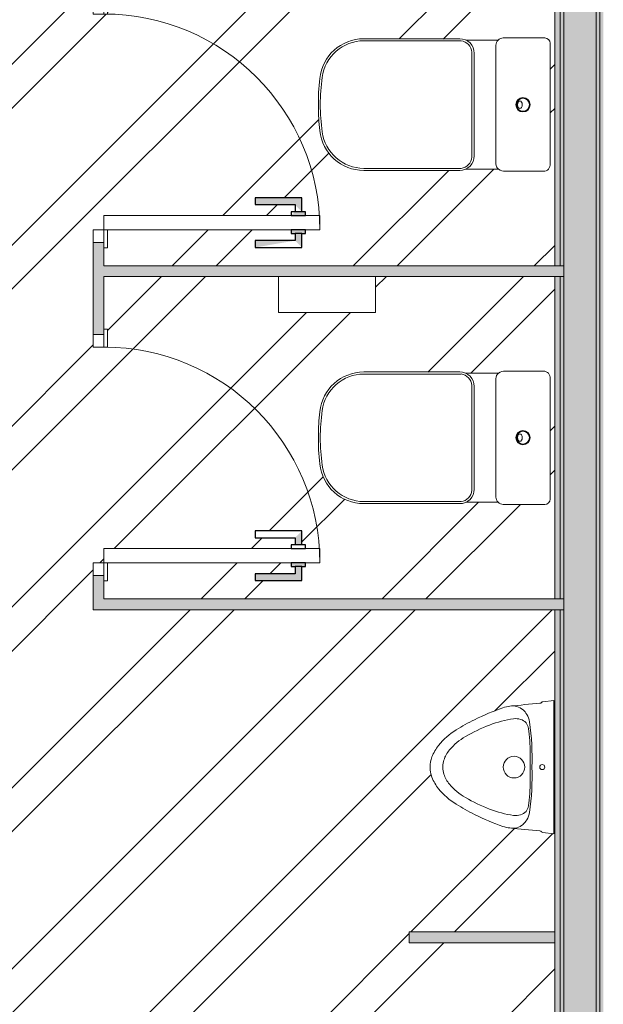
# Model space of a CAD drawing. Header units: millimetres. Extents: x -62758 to 78208, y -26429 to 33271.
# Tile 386 of 656: x -43089 to -41467, y 24682 to 27419. Entities that reach past the tile are written whole.
import ezdxf

# ---------------------------------------------------------------- set-up
doc = ezdxf.new("R2010")
doc.units = ezdxf.units.MM
for name, color, linetype, lineweight in [('A-DETL-GENF', 92, 'Continuous', 50), ('A-DOOR', 31, 'Continuous', 9), ('A-DOOR-FRAM', 31, 'Continuous', 9), ('A-DOOR-OPNG', 31, 'Continuous', 9), ('A-FLOR', 192, 'Continuous', 18), ('A-GENM', 13, 'Continuous', 9), ('A-WALL', 113, 'Continuous', 18), ('A-WALL-PATT', 111, 'Continuous', 25), ('P-PIPE', 3, 'Continuous', 9), ('P-SANR-FIXT', 6, 'Continuous', 9)]:
    doc.layers.add(name, color=color, linetype=linetype, lineweight=lineweight)

# ---------------------------------------------------------------- blocks, each defined once
blk = doc.blocks.new('ESG_Serie Normal_Joelho 45_90 - Standard-25768138-PLANTA DE IMPERMEABILIZAÇÃO - TÉRREO')
at = {"layer": 'P-PIPE'}
for points in [[(-41602.1, 24390.8), (-41602, 24390.8), (-41602.1, 24395.4)], [(-41602.1, 24363.8), (-41602, 24364.7), (-41602.1, 24364.2)]]:
    blk.add_hatch(color=256, dxfattribs=at).paths.add_polyline_path(points)
for p, q in [((-41602.1, 24416.9), (-41602.1, 24417.8)), ((-41602.1, 24363.8), (-41602.1, 24364.7))]:
    blk.add_line(p, q, dxfattribs=at)
blk = doc.blocks.new('BE-PMSa-MOD-ESG-ESCOLA-EX-000-R_rvt-1-PLANTA DE IMPERMEABILIZAÇÃO - TÉRREO')
at = {"layer": 'P-PIPE', "color": 53, "lineweight": 9, "xscale": 0.9999999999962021, "yscale": 0.9999999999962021}
blk.add_blockref('ESG_Serie Normal_Joelho 45_90 - Standard-25768138-PLANTA DE IMPERMEABILIZAÇÃO - TÉRREO', (0, 950.5), dxfattribs=at)
blk = doc.blocks.new('deca_mictorio-com-sifao-integrado_mictorio-medio_m_713 - M_713_17_Branco-V50-PLANTA DE IMPERMEABILIZAÇÃO - TÉRREO')
at = {"layer": 'P-SANR-FIXT', "color": 133, "lineweight": 5}
for p, q in [((-41635.2, 24572.6), (-41604.5, 24576.1)), ((-41604.5, 24576.1), (-41604.5, 24205.5)), ((-41670.1, 24390.8), (-41670.1, 24420.8)), ((-41912.7, 24390.8), (-41912.7, 24392.2)), ((-41912.7, 24390.8), (-41912.7, 24389.5)), ((-41670.1, 24390.8), (-41670.1, 24360.8)), ((-41604.5, 24205.5), (-41635.2, 24209))]:
    blk.add_line(p, q, dxfattribs=at)
for centre, radius in [((-41715.1, 24390.8), 30), ((-41636.5, 24390.8), 7)]:
    blk.add_circle(centre, radius, dxfattribs=at)
for centre, radius, start, end in [((-41536.8, 23945.9), 644.6, 108.9374, 116.526), ((-41716.2, 24468.9), 91.6, 96.6063, 108.9374), ((-41428.5, 21984.5), 2592.7, 94.7477, 96.6063), ((-41718.1, 24519.2), 41.7, 47.6719, 101.9315), ((-41643.6, 24574.1), 5.82, 274.7477, 322.6867), ((-41634.6, 24567.2), 5.44, 96.4879, 142.6867), ((-41710.4, 24481.9), 43.6, 72.1774, 97.7036), ((-41732.5, 24503.4), 63, 32.7486, 47.6719), ((-41722.4, 24509.9), 51, 7.5927, 32.7486), ((-41523.6, 23919.6), 674, 116.526, 121.5055), ((-41593.3, 24025.5), 518.2, 111.4963, 119.71), ((-41677.6, 24239.8), 287.9, 97.7036, 111.4963), ((-41708.9, 24486.4), 38.9, 45.608, 72.1774), ((-41724.8, 24485.9), 51.5, 5.7291, 33.2599), ((-42453.9, 24412.4), 789, 358.4337, 7.5927), ((-41778.3, 24335), 186.7, 121.5055, 141.5627), ((-41769.9, 24335.1), 161.7, 119.71, 140.3), ((-42373.7, 24420.8), 703.6, 0, 5.7291), ((-41825.4, 24372.4), 126.6, 141.5627, 158.351), ((-41875.8, 24392.4), 72.3, 158.351, 181.2668), ((-41828.6, 24383.9), 85.4, 140.3, 161.8842), ((-41875.8, 24389.2), 72.3, 178.7332, 201.649), ((-41854.1, 24392.2), 58.6, 161.8842, 180), ((-41854.1, 24389.5), 58.6, 180, 198.1158), ((-42453.9, 24369.3), 789, 352.4073, 1.5663), ((-41825.4, 24409.2), 126.6, 201.649, 218.4373), ((-41828.6, 24397.8), 85.4, 198.1158, 219.7), ((-41769.9, 24446.5), 161.7, 219.7, 240.29), ((-42373.7, 24360.8), 703.6, 354.2709, 0), ((-41778.3, 24446.7), 186.7, 218.4373, 238.4945), ((-41523.6, 24862.1), 674, 238.4945, 243.474), ((-41593.3, 24756.1), 518.2, 240.29, 248.5037), ((-41724.8, 24295.7), 51.5, 326.7401, 354.2709), ((-41536.8, 24835.8), 644.6, 243.474, 251.0626), ((-41677.6, 24541.9), 287.9, 248.5037, 262.2964), ((-41710.4, 24299.8), 43.6, 262.2964, 287.8226), ((-41708.9, 24295.3), 38.9, 287.8226, 314.392), ((-41722.4, 24271.8), 51, 327.2514, 352.4073), ((-41716.2, 24312.7), 91.6, 251.0626, 263.3937), ((-41718.1, 24262.5), 41.7, 258.0685, 312.3281), ((-41732.5, 24278.3), 63, 312.3281, 327.2514), ((-41428.5, 26797.2), 2592.7, 263.3937, 265.2523), ((-41643.6, 24207.6), 5.82, 37.3133, 85.2523), ((-41634.6, 24214.4), 5.44, 217.3133, 263.5121)]:
    blk.add_arc(centre, radius, start, end, dxfattribs=at)
blk = doc.blocks.new('GR-LOU-DECA_BACIA PARA CAIXA ACOPLADA _L210 - P_210_Branco Gelo GE17-3072293-PLANTA DE IMPERMEABILIZAÇÃO - TÉRREO')
at = {"layer": 'P-SANR-FIXT', "color": 133, "lineweight": 5}
for p, q in [((3784.9, 22555.1), (3900.5, 22555.1)), ((3680.9, 22549.2), (3770.5, 22549.2)), ((3764.8, 22205), (3764.8, 22534.9)), ((3915.4, 22540.2), (3915.4, 22205.2)), ((3771.7, 22190.2), (3679.8, 22190.2)), ((3896.7, 22184.4), (3790.6, 22184.4))]:
    blk.add_line(p, q, dxfattribs=at)
for radius in [20, 18]:
    blk.add_circle((3839.8, 22369.4), radius, dxfattribs=at)
for centre, radius, start, end in [((3784.8, 22535.1), 20, 89.7098, 135.3566), ((3900.5, 22540.2), 15, 0, 90), ((3785.4, 22534.9), 20.6, 136.1041, 180), ((3784.8, 22205.3), 20, 180.7307, 229.2693), ((3896.7, 22203.2), 18.8, 270, 6), ((3788.9, 22212.6), 28.3, 232.5363, 273.4637)]:
    blk.add_arc(centre, radius, start, end, dxfattribs=at)
blk.add_ellipse((3831.3, 22369.4), major_axis=(0, 10.5), ratio=0.616161, dxfattribs=at)
blk = doc.blocks.new('Deca_Shared_Assento_P_210 - AP_215_Branco Gelo GE17-3072176-PLANTA DE IMPERMEABILIZAÇÃO - TÉRREO')
at = {"layer": 'P-SANR-FIXT', "color": 133, "lineweight": 5}
for p, q in [((3667.9, 22547.3), (3397.5, 22547.3)), ((3397.7, 22552.9), (3664.2, 22552.9)), ((3697.3, 22224.1), (3697.3, 22515.7)), ((3704.4, 22512.8), (3704.4, 22227)), ((3667.9, 22192.5), (3397.5, 22192.5)), ((3664.3, 22186.9), (3397.7, 22186.9))]:
    blk.add_line(p, q, dxfattribs=at)
for centre, radius, start, end in [((3397.5, 22429.9), 123, 89.8735, 174.1863), ((3397.8, 22430.5), 116.7, 90.1677, 172.5451), ((3664.4, 22512.9), 40, 359.8882, 90.1523), ((3663.7, 22513.9), 33.6, 2.9649, 82.8101), ((3949.8, 22358.3), 673.4, 172.5451, 179.0127), ((3974.3, 22369.9), 703, 174.0839, 180.4219), ((3974.3, 22369.9), 703, 180.4219, 185.9145), ((3949.8, 22381.5), 673.4, 180.9873, 187.4549), ((3397.5, 22309.9), 123, 185.8046, 270.118), ((3397.8, 22309.3), 116.7, 187.4549, 269.8323), ((3664.4, 22226.9), 40, 269.8872, 0.1517), ((3663.7, 22225.8), 33.6, 277.1899, 357.0351)]:
    blk.add_arc(centre, radius, start, end, dxfattribs=at)
blk = doc.blocks.new('GR-LOU-DECA_BACIA PARA CAIXA ACOPLADA _L210 - P_210_Branco Gelo GE17-3159415-PLANTA DE IMPERMEABILIZAÇÃO - TÉRREO')
at = {"layer": 'P-SANR-FIXT', "color": 133, "lineweight": 5}
for p, q in [((-41633.3, 26442.2), (-41739.4, 26442.2)), ((-41758.3, 26436.4), (-41850.2, 26436.4)), ((-41765.2, 26421.6), (-41765.2, 26091.7)), ((-41614.6, 26086.4), (-41614.6, 26421.4)), ((-41849.1, 26077.4), (-41759.5, 26077.4)), ((-41745.1, 26071.5), (-41629.5, 26071.5))]:
    blk.add_line(p, q, dxfattribs=at)
for radius in [20, 18]:
    blk.add_circle((-41690.2, 26257.2), radius, dxfattribs=at)
for centre, radius, start, end in [((-41741.1, 26414), 28.3, 86.5363, 127.4637), ((-41633.3, 26423.4), 18.8, 354, 90), ((-41745.2, 26421.3), 20, 130.7307, 179.2693), ((-41744.6, 26091.7), 20.6, 180, 223.8959), ((-41629.5, 26086.4), 15, 270, 0), ((-41745.2, 26091.5), 20, 224.6434, 270.2902)]:
    blk.add_arc(centre, radius, start, end, dxfattribs=at)
blk.add_ellipse((-41698.7, 26257.2), major_axis=(0, 10.5), ratio=0.616161, dxfattribs=at)
blk = doc.blocks.new('Deca_Shared_Assento_P_210 - AP_215_Branco Gelo GE17-3159594-PLANTA DE IMPERMEABILIZAÇÃO - TÉRREO')
at = {"layer": 'P-SANR-FIXT', "color": 133, "lineweight": 5}
for p, q in [((-41862.1, 26434.1), (-42132.5, 26434.1)), ((-41865.7, 26439.7), (-42132.3, 26439.7)), ((-41832.7, 26402.5), (-41832.7, 26110.9)), ((-41825.6, 26113.8), (-41825.6, 26399.6)), ((-41862.1, 26079.3), (-42132.5, 26079.3)), ((-42132.3, 26073.7), (-41865.8, 26073.7))]:
    blk.add_line(p, q, dxfattribs=at)
for centre, radius, start, end in [((-42132.5, 26316.7), 123, 89.882, 174.1954), ((-42132.2, 26317.4), 116.7, 90.1677, 172.5451), ((-41865.6, 26399.7), 40, 359.8483, 90.1128), ((-41866.3, 26400.8), 33.6, 2.9649, 82.8101), ((-41580.2, 26245.1), 673.4, 172.5451, 179.0127), ((-41555.7, 26256.7), 703, 174.0855, 179.5781), ((-41555.7, 26256.7), 703, 179.5781, 185.9161), ((-41580.2, 26268.3), 673.4, 180.9873, 187.4549), ((-42132.5, 26196.7), 123, 185.8137, 270.1265), ((-42132.2, 26196.1), 116.7, 187.4549, 269.8323), ((-41865.6, 26113.7), 40, 269.8477, 0.1118), ((-41866.3, 26112.7), 33.6, 277.1899, 357.0351)]:
    blk.add_arc(centre, radius, start, end, dxfattribs=at)
blk = doc.blocks.new('FX-ESQ_PORTA_VENEZIANA-1FL_BANHEIROS - 60x160cm_67x163cm-1FL-ALU-3_0cmFolha_Maçaneta 01-V52-PLANTA DE IMPERMEABILIZAÇÃO - TÉRREO')
at = {"layer": 'A-DETL-GENF', "lineweight": 5}
h = blk.add_hatch(color=256, dxfattribs=at)
h.paths.add_polyline_path([(-250, -546), (-250, -435), (-269, -435), (-255, -516.8)])
h.paths.add_polyline_path([(-269, -565), (-230, -565), (-230, -575), (-220, -575), (-220, -535), (-230, -535), (-230, -546), (-250, -546), (-255, -551)])
h = blk.add_hatch(color=256, dxfattribs=at)
h.paths.add_polyline_path([(-170, -565), (-131, -565), (-131, -435), (-150, -435), (-150, -546)])
h.paths.add_polyline_path([(-180, -575), (-170, -575), (-170, -546), (-180, -535), (-180, -568.4)])
at = {"layer": 'A-DETL-GENF', "color": 20, "lineweight": 30}
for p, q in [((-250, -435), (-269, -435)), ((-269, -435), (-269, -565)), ((-250, -546), (-250, -435)), ((-131, -435), (-150, -435)), ((-150, -435), (-150, -546)), ((-131, -565), (-131, -435)), ((-230, -546), (-250, -546)), ((-220, -535), (-230, -535)), ((-230, -535), (-230, -546)), ((-230, -565), (-230, -546)), ((-220, -575), (-220, -535)), ((-170, -535), (-180, -535)), ((-180, -535), (-180, -575)), ((-170, -546), (-170, -535)), ((-170, -565), (-170, -546)), ((-150, -546), (-170, -546)), ((-269, -565), (-230, -565)), ((-230, -565), (-230, -575)), ((-170, -565), (-131, -565)), ((-170, -575), (-170, -565)), ((-230, -575), (-220, -575)), ((-180, -575), (-170, -575))]:
    blk.add_line(p, q, dxfattribs=at)
at = {"layer": 'A-DETL-GENF', "lineweight": 5}
for p, q in [((-250, -435), (-269, -435)), ((-269, -435), (-269, -565)), ((-150, -435), (-150, -546)), ((-170, -535), (-180, -535)), ((-170, -546), (-170, -535)), ((-150, -546), (-170, -546)), ((-269, -565), (-230, -565)), ((-230, -565), (-230, -575)), ((-230, -575), (-220, -575))]:
    blk.add_line(p, q, dxfattribs=at)
at = {"layer": 'A-DOOR', "color": 170, "lineweight": 5}
for p, q in [((-220, -15), (-180, -15)), ((-220, -535), (-220, -15)), ((-180, -15), (-180, -535)), ((-220, -575), (-220, -535)), ((-180, -535), (-180, -575)), ((-220, -615), (-220, -575)), ((-180, -575), (-180, -615)), ((-180, -615), (-220, -615))]:
    blk.add_line(p, q, dxfattribs=at)
at = {"layer": 'A-DOOR', "lineweight": 5}
for p, q in [((-250, -546), (-250, -435)), ((-131, -435), (-150, -435)), ((-131, -565), (-131, -435)), ((-230, -546), (-250, -546)), ((-230, -535), (-230, -575)), ((-220, -535), (-230, -535)), ((-230, -535), (-230, -546)), ((-170, -535), (-170, -575)), ((-170, -575), (-170, -565)), ((-170, -565), (-131, -565)), ((-180, -575), (-170, -575))]:
    blk.add_line(p, q, dxfattribs=at)
at = {"layer": 'A-DOOR-FRAM', "color": 170, "lineweight": 5}
for p, q in [((-220, 15), (-255, 15)), ((-255, 15), (-255, -15)), ((-220, -15), (-220, 15)), ((415, 15), (380, 15)), ((380, 15), (380, -15)), ((415, -15), (415, 15)), ((-255, -15), (-220, -15)), ((380, -15), (415, -15))]:
    blk.add_line(p, q, dxfattribs=at)
at = {"layer": 'A-DOOR-OPNG', "lineweight": 5}
for p, q in [((-220, -15), (-270, -15)), ((-270, -15), (-270, -25)), ((-270, -25), (-220, -25)), ((430, -15), (380, -15)), ((380, -15), (380, -25)), ((380, -25), (430, -25)), ((430, -25), (430, -15))]:
    blk.add_line(p, q, dxfattribs=at)
at = {"layer": 'A-DOOR-OPNG', "color": 130, "lineweight": 5}
blk.add_arc((-220, -15), 600, 270, 0, dxfattribs=at)
blk = doc.blocks.new('FX-ESQ_PORTA_VENEZIANA-1FL_BANHEIROS - 60x160cm_67x163cm-1FL-ALU-3_0cmFolha_Maçaneta 01-V53-PLANTA DE IMPERMEABILIZAÇÃO - TÉRREO')
at = {"layer": 'A-DETL-GENF', "lineweight": 5}
for points in [[(-269, -435), (-269, -565), (-230, -565), (-230, -575), (-220, -575), (-220, -535), (-230, -535), (-230, -546), (-250, -546), (-250, -435)], [(-170, -565), (-131, -565), (-150, -546), (-170, -546)]]:
    blk.add_hatch(color=256, dxfattribs=at).paths.add_polyline_path(points)
at = {"layer": 'A-DETL-GENF', "color": 20, "lineweight": 30}
for p, q in [((-250, -435), (-269, -435)), ((-269, -435), (-269, -565)), ((-250, -546), (-250, -435)), ((-131, -435), (-150, -435)), ((-150, -435), (-150, -546)), ((-131, -565), (-131, -435)), ((-230, -546), (-250, -546)), ((-220, -535), (-230, -535)), ((-230, -535), (-230, -546)), ((-230, -565), (-230, -546)), ((-220, -575), (-220, -535)), ((-170, -535), (-180, -535)), ((-180, -535), (-180, -575)), ((-170, -546), (-170, -535)), ((-170, -565), (-170, -546)), ((-150, -546), (-170, -546)), ((-269, -565), (-230, -565)), ((-230, -565), (-230, -575)), ((-170, -565), (-131, -565)), ((-170, -575), (-170, -565)), ((-230, -575), (-220, -575)), ((-180, -575), (-170, -575))]:
    blk.add_line(p, q, dxfattribs=at)
at = {"layer": 'A-DETL-GENF', "lineweight": 5}
for p, q in [((-250, -435), (-269, -435)), ((-269, -435), (-269, -565)), ((-150, -435), (-150, -546)), ((-170, -535), (-180, -535)), ((-170, -546), (-170, -535)), ((-150, -546), (-170, -546)), ((-269, -565), (-230, -565)), ((-230, -565), (-230, -575)), ((-230, -575), (-220, -575))]:
    blk.add_line(p, q, dxfattribs=at)
at = {"layer": 'A-DOOR', "color": 170, "lineweight": 5}
for p, q in [((-220, -15), (-180, -15)), ((-220, -535), (-220, -15)), ((-180, -15), (-180, -535)), ((-220, -575), (-220, -535)), ((-180, -535), (-180, -575)), ((-220, -615), (-220, -575)), ((-180, -575), (-180, -615)), ((-180, -615), (-220, -615))]:
    blk.add_line(p, q, dxfattribs=at)
at = {"layer": 'A-DOOR', "lineweight": 5}
for p, q in [((-250, -546), (-250, -435)), ((-131, -435), (-150, -435)), ((-131, -565), (-131, -435)), ((-230, -546), (-250, -546)), ((-230, -535), (-230, -575)), ((-220, -535), (-230, -535)), ((-230, -535), (-230, -546)), ((-170, -535), (-170, -575)), ((-170, -575), (-170, -565)), ((-170, -565), (-131, -565)), ((-180, -575), (-170, -575))]:
    blk.add_line(p, q, dxfattribs=at)
at = {"layer": 'A-DOOR-FRAM', "color": 170, "lineweight": 5}
for p, q in [((-220, 15), (-255, 15)), ((-255, 15), (-255, -15)), ((-220, -15), (-220, 15)), ((415, 15), (380, 15)), ((380, 15), (380, -15)), ((415, -15), (415, 15)), ((-255, -15), (-220, -15)), ((380, -15), (415, -15))]:
    blk.add_line(p, q, dxfattribs=at)
at = {"layer": 'A-DOOR-OPNG', "lineweight": 5}
for p, q in [((-220, -15), (-270, -15)), ((-270, -15), (-270, -25)), ((-270, -25), (-220, -25)), ((430, -15), (380, -15)), ((380, -15), (380, -25)), ((380, -25), (430, -25)), ((430, -25), (430, -15))]:
    blk.add_line(p, q, dxfattribs=at)
at = {"layer": 'A-DOOR-OPNG', "color": 130, "lineweight": 5}
blk.add_arc((-220, -15), 600, 270, 0, dxfattribs=at)
blk = doc.blocks.new('GR-DISPENSER-BIOVIS - PORTA ROLÃO NOBLE-V87-PLANTA DE IMPERMEABILIZAÇÃO - TÉRREO')
at = {"layer": 'A-GENM', "color": 130, "lineweight": 5}
for p, q in [((-10, -15), (-10, -115)), ((260, -115), (260, -15)), ((260, -115), (-10, -115))]:
    blk.add_line(p, q, dxfattribs=at)
blk = doc.blocks.new('BE-PMSa-MOD-ARQ-ESCOLA-EX-000-R_0056_rvt-1-PLANTA DE IMPERMEABILIZAÇÃO - TÉRREO')
at = {"layer": 'A-WALL'}
for points in [[(-41476.8, 22025.4), (-41467, 22025.4), (-41467, 28716.9), (-41477, 28716.9), (-41477, 22025.4)], [(-41577, 26704.9), (-41577, 26734.9), (-42854.5, 26734.9), (-42854.5, 26704.9), (-41587, 26704.9)], [(-41790.3, 25778.9), (-41577, 25778.9), (-41577.8, 25808.9), (-42884.5, 25808.9), (-42884.5, 25778.9), (-42080.2, 25778.9)]]:
    blk.add_hatch(color=10, dxfattribs=at).paths.add_polyline_path(points)
at = {"layer": 'A-WALL', "lineweight": 5}
for color, points in [(9, [(-41486.8, 22025.4), (-41477, 22025.4), (-41477.2, 28701.9), (-41487, 28701.9), (-41487, 22025.4)]), (50, [(-41685, 24852.9), (-41602, 24852.9), (-41602, 24882.9), (-42006, 24882.9), (-42006, 24852.9), (-41790.3, 24852.9)])]:
    blk.add_hatch(color=color, dxfattribs=at).paths.add_polyline_path(points)
at = {"layer": 'A-WALL'}
h = blk.add_hatch(color=10, dxfattribs=at)
h.paths.add_polyline_path([(-42884.5, 25808.9), (-42854.5, 25808.9), (-42854.5, 25873.9), (-42884.5, 25873.9), (-42884.5, 25858.9)])
h.paths.add_polyline_path([(-42854.5, 26543.9), (-42854.5, 26799.9), (-42884.5, 26799.9), (-42884.5, 26543.9)])
h.paths.add_polyline_path([(-42884.5, 27469.9), (-42854.5, 27469.9), (-42854.5, 27725.9), (-42884.5, 27725.9), (-42884.5, 27492.3)])
h.paths.add_polyline_path([(-42854.5, 28395.9), (-42854.5, 28581.9), (-42884.5, 28581.9), (-42884.5, 28395.9)])
at = {"layer": 'A-WALL', "lineweight": 5}
h = blk.add_hatch(color=9, dxfattribs=at)
h.paths.add_polyline_path([(-41587, 22025.4), (-41577, 22025.4), (-41577, 23836.9), (-41587, 23836.9), (-41587, 22040.4)])
h.paths.add_polyline_path([(-41577, 23926.9), (-41578, 25778.9), (-41587, 25778.9), (-41587, 23926.9)])
h.paths.add_polyline_path([(-41577, 25808.9), (-41577, 26704.9), (-41587, 26704.9), (-41586.8, 25808.9), (-41577.8, 25808.9)])
h.paths.add_polyline_path([(-41587, 26734.9), (-41577, 26734.9), (-41577, 27630.9), (-41587, 27630.9), (-41587, 27109.4)])
h.paths.add_polyline_path([(-41577, 27660.9), (-41577, 28581.9), (-41587, 28581.9), (-41587, 27660.9)])
h = blk.add_hatch(color=50, dxfattribs=at)
h.paths.add_polyline_path([(-41587, 22025.4), (-41587, 23816.9), (-41602, 23816.9), (-41602, 22025.4)])
h.paths.add_polyline_path([(-41587, 23946.9), (-41587, 25778.9), (-41602, 25778.9), (-41602, 23946.9)])
h.paths.add_polyline_path([(-41587, 25808.9), (-41587, 26704.9), (-41602, 26704.9), (-41602, 25808.9), (-41587.2, 25808.9)])
h.paths.add_polyline_path([(-41587, 26734.9), (-41587, 27630.9), (-41602, 27630.9), (-41602, 26734.9), (-41592.1, 26734.9)])
h.paths.add_polyline_path([(-41587, 27660.9), (-41587, 28566.9), (-41602, 28566.9), (-41602, 27660.9), (-41597.1, 27660.9)])
at = {"layer": 'A-WALL-PATT', "lineweight": 5}
blk.add_hatch(color=251, dxfattribs=at).paths.add_polyline_path([(-41577, 22015.4), (-41487, 22015.4), (-41487, 28671.9), (-41577, 28671.9), (-41577, 22015.4)])
at = {"layer": 'A-WALL', "color": 130, "lineweight": 5}
for p, q in [((-41487, 28671.9), (-41487, 22025.4)), ((-41477, 28671.9), (-41477, 22025.4)), ((-41587, 27630.9), (-41587, 26734.9)), ((-41577, 27630.9), (-41577, 26734.9)), ((-41602, 26734.9), (-41587, 26734.9)), ((-41587, 26734.9), (-41577, 26734.9)), ((-41577, 26734.9), (-41577, 26704.9)), ((-41577, 26734.9), (-41577, 26704.9)), ((-41602, 26704.9), (-41587, 26704.9)), ((-41587, 26704.9), (-41577, 26704.9)), ((-41587, 26704.9), (-41587, 25808.9)), ((-41577, 26704.9), (-41577, 25808.9)), ((-41602, 25808.9), (-41587, 25808.9)), ((-41587, 25808.9), (-41577, 25808.9)), ((-41577, 25808.9), (-41577, 25778.9)), ((-41577, 25808.9), (-41577, 25778.9)), ((-41602, 25778.9), (-41587, 25778.9)), ((-41587, 25778.9), (-41577, 25778.9)), ((-41587, 25778.9), (-41587, 23946.9)), ((-41577, 25778.9), (-41577, 23926.9))]:
    blk.add_line(p, q, dxfattribs=at)
at = {"layer": 'A-WALL', "color": 90, "lineweight": 9}
for p, q in [((-41602, 27630.9), (-41602, 26734.9)), ((-42884.5, 26799.9), (-42884.5, 26543.9)), ((-42854.5, 26734.9), (-42854.5, 26784.9)), ((-41602, 26734.9), (-42854.5, 26734.9)), ((-42854.5, 26558.9), (-42854.5, 26704.9)), ((-42854.5, 26704.9), (-41602, 26704.9)), ((-41602, 26704.9), (-41602, 25808.9)), ((-42884.5, 25873.9), (-42884.5, 25808.9)), ((-42854.5, 25808.9), (-42854.5, 25858.9)), ((-42884.5, 25808.9), (-42884.5, 25778.9)), ((-41602, 25808.9), (-42854.5, 25808.9)), ((-42884.5, 25778.9), (-41602, 25778.9)), ((-41602, 25778.9), (-41602, 23956.9))]:
    blk.add_line(p, q, dxfattribs=at)
at = {"layer": 'A-WALL', "color": 170, "lineweight": 5}
for p, q in [((-42006, 24882.9), (-41602, 24882.9)), ((-42006, 24852.9), (-42006, 24882.9)), ((-41602, 24852.9), (-41602, 24882.9)), ((-41602, 24852.9), (-42006, 24852.9))]:
    blk.add_line(p, q, dxfattribs=at)
at = {"layer": 'A-DOOR', "color": 170, "lineweight": 5, "rotation": 89.99999999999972}
for name, p in [('FX-ESQ_PORTA_VENEZIANA-1FL_BANHEIROS - 60x160cm_67x163cm-1FL-ALU-3_0cmFolha_Maçaneta 01-V52-PLANTA DE IMPERMEABILIZAÇÃO - TÉRREO', (-42869.5, 27054.9)), ('FX-ESQ_PORTA_VENEZIANA-1FL_BANHEIROS - 60x160cm_67x163cm-1FL-ALU-3_0cmFolha_Maçaneta 01-V53-PLANTA DE IMPERMEABILIZAÇÃO - TÉRREO', (-42869.5, 26128.9))]:
    blk.add_blockref(name, p, dxfattribs=at)
at = {"layer": 'A-GENM', "color": 170, "lineweight": 5}
blk.add_blockref('GR-DISPENSER-BIOVIS - PORTA ROLÃO NOBLE-V87-PLANTA DE IMPERMEABILIZAÇÃO - TÉRREO', (-42359.5, 26719.9), dxfattribs=at)
at = {"layer": 'P-SANR-FIXT', "color": 170, "lineweight": 5}
for name, p in [('Deca_Shared_Assento_P_210 - AP_215_Branco Gelo GE17-3072176-PLANTA DE IMPERMEABILIZAÇÃO - TÉRREO', (-45530, 4813.2)), ('GR-LOU-DECA_BACIA PARA CAIXA ACOPLADA _L210 - P_210_Branco Gelo GE17-3072293-PLANTA DE IMPERMEABILIZAÇÃO - TÉRREO', (-45530, 4813.2)), ('GR-LOU-DECA_BACIA PARA CAIXA ACOPLADA _L210 - P_210_Branco Gelo GE17-3159415-PLANTA DE IMPERMEABILIZAÇÃO - TÉRREO', (0, 0)), ('Deca_Shared_Assento_P_210 - AP_215_Branco Gelo GE17-3159594-PLANTA DE IMPERMEABILIZAÇÃO - TÉRREO', (0, 0)), ('deca_mictorio-com-sifao-integrado_mictorio-medio_m_713 - M_713_17_Branco-V50-PLANTA DE IMPERMEABILIZAÇÃO - TÉRREO', (0, 950.5))]:
    blk.add_blockref(name, p, dxfattribs=at)

msp = doc.modelspace()

# ---------------------------------------------------------------- hatches: boundary and pattern name
at = {"layer": 'A-FLOR'}
h = msp.add_hatch(dxfattribs=at)
h.set_pattern_fill('FP_1', color=1, style=0, pattern_type=2)
h.set_pattern_definition([(45, (0, 0), (-251.4472, 251.4472), []), (45, (0, 381), (-251.4472, 251.4472), [])])
h.paths.add_polyline_path([(-44344.8, 21906.9), (-43914.5, 21906.9), (-43914.5, 21921.9), (-43864.5, 21921.9), (-43864.5, 21906.9), (-43835.5, 21906.9), (-43835.5, 23956.9), (-41602, 23956.9), (-41602, 24852.9), (-42006, 24852.9), (-42006, 24882.9), (-41602, 24882.9), (-41602, 25778.9), (-42884.5, 25778.9), (-42884.5, 25908.9), (-42854.5, 25908.9), (-42854.5, 25948.9), (-42334.5, 25948.9), (-42334.5, 25958.9), (-42323.5, 25958.9), (-42323.5, 25978.9), (-42434.5, 25978.9), (-42434.5, 25997.9), (-42304.5, 25997.9), (-42304.5, 25958.9), (-42294.5, 25958.9), (-42294.5, 25948.9), (-42254.5, 25948.9), (-42254.5, 25908.9), (-42294.5, 25908.9), (-42294.5, 25898.9), (-42304.5, 25898.9), (-42304.5, 25859.9), (-42434.5, 25859.9), (-42434.5, 25878.9), (-42323.5, 25879.9), (-42323.5, 25898.9), (-42334.5, 25898.9), (-42334.5, 25908.9), (-42844.5, 25908.9), (-42844.5, 25858.9), (-42854.5, 25858.9), (-42854.5, 25808.9), (-41602, 25808.9), (-41602, 26704.9), (-42099.5, 26704.9), (-42099.5, 26604.9), (-42369.5, 26604.9), (-42369.5, 26704.9), (-42854.5, 26704.9), (-42854.5, 26558.9), (-42844.5, 26558.9), (-42844.5, 26508.9), (-42884.5, 26508.9), (-42884.5, 26834.9), (-42854.5, 26834.9), (-42854.5, 26874.9), (-42334.5, 26874.9), (-42334.5, 26884.9), (-42323.5, 26884.9), (-42323.5, 26904.9), (-42434.5, 26904.9), (-42434.5, 26923.9), (-42304.5, 26923.9), (-42304.5, 26884.9), (-42294.5, 26884.9), (-42294.5, 26874.9), (-42254.5, 26874.9), (-42254.5, 26834.9), (-42294.5, 26834.9), (-42294.5, 26824.9), (-42304.5, 26824.9), (-42304.5, 26785.9), (-42434.5, 26785.9), (-42434.5, 26804.9), (-42323.5, 26805.9), (-42323.5, 26824.9), (-42334.5, 26824.9), (-42334.5, 26834.9), (-42844.5, 26834.9), (-42844.5, 26784.9), (-42854.5, 26784.9), (-42854.5, 26734.9), (-41602, 26734.9), (-41602, 27630.9), (-42064.5, 27630.9), (-42064.5, 27530.9), (-42334.5, 27530.9), (-42334.5, 27630.9), (-42854.5, 27630.9), (-42854.5, 27484.9), (-42844.5, 27484.9), (-42844.5, 27434.9), (-42884.5, 27434.9), (-42884.5, 27760.9), (-42854.5, 27760.9), (-42854.5, 27800.9), (-42334.5, 27800.9), (-42334.5, 27810.9), (-42323.5, 27810.9), (-42323.5, 27830.9), (-42434.5, 27830.9), (-42434.5, 27849.9), (-42304.5, 27849.9), (-42304.5, 27810.9), (-42294.5, 27810.9), (-42294.5, 27800.9), (-42254.5, 27800.9), (-42254.5, 27760.9), (-42294.5, 27760.9), (-42294.5, 27750.9), (-42304.5, 27750.9), (-42304.5, 27711.9), (-42434.5, 27711.9), (-42434.5, 27730.9), (-42323.5, 27731.9), (-42323.5, 27750.9), (-42334.5, 27750.9), (-42334.5, 27760.9), (-42844.5, 27760.9), (-42844.5, 27710.9), (-42854.5, 27710.9), (-42854.5, 27660.9), (-41602, 27660.9), (-41602, 28556.9), (-42064.5, 28556.9), (-42064.5, 28456.9), (-42334.5, 28456.9), (-42334.5, 28556.9), (-42854.5, 28556.9), (-42854.5, 28410.9), (-42844.5, 28410.9), (-42844.5, 28360.9), (-42884.5, 28360.9), (-42884.5, 28556.9), (-44369.5, 28556.9), (-44369.5, 24681.9), (-44972, 24681.9), (-44972, 22040.4), (-44843, 22040.4), (-44843, 21906.9), (-44804.5, 21906.9), (-44804.5, 21921.9), (-44754.5, 21921.9), (-44754.5, 21906.9), (-44744.5, 21906.9), (-44744.5, 22646.9), (-44754.5, 22646.9), (-44754.5, 22657.9), (-44774.6, 22657.9), (-44774.6, 22546.9), (-44793.6, 22546.9), (-44793.6, 22676.9), (-44754.5, 22676.9), (-44754.5, 22686.9), (-44744.5, 22686.9), (-44744.5, 22726.9), (-44714.5, 22726.9), (-44714.5, 22686.9), (-44704.5, 22686.9), (-44704.5, 22676.9), (-44665.5, 22676.9), (-44665.5, 22546.9), (-44684.5, 22546.9), (-44685.5, 22657.9), (-44704.5, 22657.9), (-44704.5, 22646.9), (-44714.5, 22646.9), (-44714.5, 21906.9)])
h.paths.add_polyline_path([(-41604.5, 24205.5), (-41635.2, 24209), (-41643.1, 24213.4), (-41726.8, 24221.7), (-41746, 24226.1), (-41790.3, 24243.3), (-41824.6, 24259), (-41850.6, 24272.7), (-41875.9, 24287.4), (-41902.1, 24306.9), (-41924.5, 24330.6), (-41935, 24345.9), (-41943, 24362.6), (-41947, 24376.4), (-41948.1, 24390.8), (-41947, 24405.2), (-41943, 24419.1), (-41935, 24435.8), (-41924.5, 24451.1), (-41902.1, 24474.8), (-41875.9, 24494.2), (-41850.6, 24509), (-41824.6, 24522.6), (-41785.8, 24540.4), (-41736.5, 24558.3), (-41726.8, 24559.9), (-41639.8, 24569.6), (-41635.2, 24572.6), (-41604.5, 24576.1), (-41604.5, 24212)])
h.paths.add_polyline_path([(-44969.5, 25056.9), (-44969.6, 25385.6), (-44972, 25385.6), (-44972, 25056.9)])
h.paths.add_polyline_path([(-41604.5, 25156), (-41635.2, 25159.5), (-41643.1, 25163.9), (-41726.8, 25172.2), (-41746, 25176.6), (-41792.8, 25194.9), (-41824.6, 25209.5), (-41850.6, 25223.2), (-41875.9, 25237.9), (-41902.1, 25257.4), (-41924.5, 25281.1), (-41935, 25296.4), (-41943, 25313.1), (-41947, 25326.9), (-41948.1, 25341.3), (-41947, 25355.7), (-41943, 25369.6), (-41935, 25386.3), (-41924.5, 25401.6), (-41902.1, 25425.3), (-41875.9, 25444.7), (-41850.6, 25459.5), (-41824.6, 25473.1), (-41785.8, 25490.9), (-41736.5, 25508.8), (-41726.8, 25510.4), (-41639.8, 25520.1), (-41635.2, 25523.1), (-41604.5, 25526.6), (-41604.5, 25162.5)])
h.paths.add_polyline_path([(-44621.4, 25162.7), (-44620.8, 25162.8), (-44621.2, 25162.8)])
h.paths.add_polyline_path([(-44584.9, 25179.7), (-44583.4, 25180.4), (-44584.1, 25180.4)])
h.paths.add_polyline_path([(-44551.9, 25207), (-44549.1, 25209.3), (-44550, 25209.3)])
h.paths.add_polyline_path([(-44524, 25243.1), (-44519.9, 25248.6), (-44521.1, 25248.6)])
h.paths.add_polyline_path([(-44816.7, 25286), (-44828.2, 25321.9), (-44821.6, 25296.4)])
h.paths.add_polyline_path([(-44502.4, 25286), (-44497.5, 25296.4), (-44490.9, 25321.9), (-44499, 25296.4)])
h.paths.add_polyline_path([(-44831.4, 25334), (-44837.7, 25375.2), (-44835.6, 25350.1)])
h.paths.add_polyline_path([(-44487.7, 25334), (-44483.5, 25350.1), (-44483.5, 25361.4), (-44485.2, 25350.1)])
h.paths.add_polyline_path([(-44480.5, 25385.3), (-44478.7, 25406.9), (-44480.5, 25428.4), (-44480.5, 25406.9)])
h.paths.add_polyline_path([(-44969.5, 25425.9), (-44970.6, 26085.6), (-44972, 26085.6), (-44972, 25428.1), (-44969.6, 25427.4), (-44969.6, 25425.9)])
h.paths.add_polyline_path([(-44481.4, 25438.6), (-44483.5, 25463.7), (-44487.1, 25475.9), (-44483.1, 25450)])
h.paths.add_polyline_path([(-44837.7, 25438.6), (-44831.4, 25479.8), (-44835.6, 25463.7)])
h.paths.add_polyline_path([(-44490.9, 25491.9), (-44497.5, 25517.4), (-44502.4, 25527.8), (-44497.5, 25512.6)])
h.paths.add_polyline_path([(-44828.2, 25491.9), (-44816.7, 25527.8), (-44821.6, 25517.4)])
h.paths.add_polyline_path([(-44509.4, 25542.8), (-44519.9, 25565.1), (-44521.1, 25565.1), (-44519.9, 25562.8)])
h.paths.add_polyline_path([(-44621.4, 25862.7), (-44620.8, 25862.8), (-44621.2, 25862.8)])
h.paths.add_polyline_path([(-44584.9, 25879.7), (-44583.4, 25880.4), (-44584.1, 25880.4)])
h.paths.add_polyline_path([(-44551.9, 25907), (-44549.1, 25909.3), (-44550, 25909.3)])
h.paths.add_polyline_path([(-44524, 25943.1), (-44519.9, 25948.6), (-44521.1, 25948.6), (-44522.6, 25945.8)])
h.paths.add_polyline_path([(-44816.7, 25986), (-44828.2, 26021.9), (-44821.6, 25996.4)])
h.paths.add_polyline_path([(-44502.4, 25986), (-44497.5, 25996.4), (-44490.9, 26021.9), (-44499, 25996.4)])
h.paths.add_polyline_path([(-44831.4, 26034), (-44837.7, 26075.2), (-44835.6, 26050.1)])
h.paths.add_polyline_path([(-44487.7, 26034), (-44483.5, 26050.1), (-44483.5, 26061.4), (-44485.2, 26050.1)])
h.paths.add_polyline_path([(-41629.5, 26071.5), (-41745.1, 26071.5), (-41752.9, 26073), (-41759.5, 26077.4), (-41849.1, 26077.4), (-41856.8, 26074.7), (-41865.8, 26073.7), (-42141.8, 26074.9), (-42162.3, 26077.4), (-42190.2, 26088.1), (-42218, 26108.9), (-42236.6, 26131.9), (-42248.2, 26154.9), (-42255, 26185), (-42257.8, 26223), (-42258.4, 26270), (-42257.6, 26295.6), (-42254.6, 26330.4), (-42248.2, 26358.5), (-42234.6, 26385.3), (-42214.9, 26408.1), (-42190.3, 26425.3), (-42159.4, 26436.4), (-42132.3, 26439.7), (-41856.8, 26438.7), (-41848.3, 26436.4), (-41758.3, 26436.4), (-41752.5, 26439.9), (-41746.1, 26441.8), (-41739.4, 26442.2), (-41628.8, 26441.7), (-41620.9, 26437.6), (-41615.7, 26430.3), (-41614.6, 26421.4), (-41615.1, 26082.6), (-41618.9, 26075.9), (-41625.6, 26072)])
h.paths.add_polyline_path([(-44480.5, 26085.3), (-44478.7, 26106.9), (-44480.5, 26128.4), (-44480.5, 26106.9)])
h.paths.add_polyline_path([(-44969.5, 26125.9), (-44970.6, 26785.6), (-44972, 26785.6), (-44972, 26128.1), (-44969.6, 26127.4), (-44969.6, 26125.9)])
h.paths.add_polyline_path([(-44481.4, 26138.6), (-44483.5, 26163.7), (-44487.7, 26179.8), (-44483.5, 26152.3)])
h.paths.add_polyline_path([(-44837.7, 26138.6), (-44831.4, 26179.8), (-44835.6, 26163.7)])
h.paths.add_polyline_path([(-44490.9, 26191.9), (-44497.5, 26217.4), (-44502.4, 26227.8), (-44497.5, 26212.6)])
h.paths.add_polyline_path([(-44828.2, 26191.9), (-44816.7, 26227.8), (-44821.6, 26217.4)])
h.paths.add_polyline_path([(-44509.4, 26242.8), (-44519.9, 26265.1), (-44521.1, 26265.1), (-44519.9, 26262.8)])
h.paths.add_polyline_path([(-44621.4, 26562.7), (-44620.8, 26562.8), (-44621.2, 26562.8)])
h.paths.add_polyline_path([(-44584.9, 26579.7), (-44583.4, 26580.4), (-44584.1, 26580.4)])
h.paths.add_polyline_path([(-44551.9, 26607), (-44549.1, 26609.3), (-44550, 26609.3)])
h.paths.add_polyline_path([(-44524, 26643.1), (-44519.9, 26648.6), (-44521.1, 26648.6)])
h.paths.add_polyline_path([(-44816.7, 26686), (-44828.2, 26721.9), (-44821.6, 26696.4)])
h.paths.add_polyline_path([(-44502.4, 26686), (-44497.5, 26696.4), (-44490.9, 26721.9), (-44499, 26696.4)])
h.paths.add_polyline_path([(-44831.4, 26734), (-44837.7, 26775.2), (-44835.6, 26750.1)])
h.paths.add_polyline_path([(-44487.7, 26734), (-44483.5, 26750.1), (-44483.5, 26761.4), (-44485.2, 26750.1)])
h.paths.add_polyline_path([(-44480.5, 26785.3), (-44478.7, 26806.9), (-44480.5, 26828.4), (-44480.5, 26806.9)])
h.paths.add_polyline_path([(-44969.5, 26825.9), (-44969.5, 27487.9), (-44972, 27486.9), (-44972, 26828.1), (-44969.6, 26827.4), (-44969.6, 26825.9)])
h.paths.add_polyline_path([(-44481.4, 26838.6), (-44483.5, 26863.7), (-44487.7, 26879.8), (-44483.5, 26852.3)])
h.paths.add_polyline_path([(-44837.7, 26838.6), (-44831.4, 26879.8), (-44835.6, 26863.7)])
h.paths.add_polyline_path([(-44490.9, 26891.9), (-44497.5, 26917.4), (-44502.4, 26927.8), (-44497.5, 26912.6)])
h.paths.add_polyline_path([(-44828.2, 26891.9), (-44816.7, 26927.8), (-44821.6, 26917.4)])
h.paths.add_polyline_path([(-44509.4, 26942.8), (-44519.9, 26965.1), (-44521.1, 26965.1), (-44519.9, 26962.8)])
h.paths.add_polyline_path([(-41739.4, 26997.5), (-41746.1, 26997.9), (-41752.5, 26999.9), (-41759.5, 27003.3), (-41850.2, 27003.3), (-41856.8, 27001), (-41867.8, 27000), (-42141.8, 27001.2), (-42162.2, 27003.7), (-42190.3, 27014.4), (-42214.9, 27031.7), (-42234.6, 27054.4), (-42248.8, 27083.7), (-42254.9, 27110.6), (-42257.6, 27144.2), (-42258.4, 27190.3), (-42257.8, 27216.7), (-42254.6, 27256.7), (-42248.2, 27284.8), (-42234.6, 27311.7), (-42214.9, 27334.4), (-42190.2, 27351.7), (-42162.1, 27362.4), (-42132.3, 27366), (-41856.8, 27365.1), (-41848.3, 27362.3), (-41758.3, 27363.3), (-41752.9, 27366.8), (-41745.1, 27368.3), (-41625.6, 27367.8), (-41618.9, 27363.9), (-41615.1, 27357.2), (-41614.6, 27353.3), (-41614.6, 27013.8), (-41615.7, 27009.5), (-41620.9, 27002.2), (-41628.8, 26998.1), (-41633.3, 26997.5)])
h.paths.add_polyline_path([(-44621.4, 27262.7), (-44620.8, 27262.8), (-44621.2, 27262.8)])
h.paths.add_polyline_path([(-44584.9, 27279.7), (-44583.4, 27280.4), (-44584.1, 27280.4)])
h.paths.add_polyline_path([(-44551.9, 27307), (-44549.1, 27309.3), (-44550, 27309.3)])
h.paths.add_polyline_path([(-44524, 27343.1), (-44519.9, 27348.6), (-44521.1, 27348.6)])
h.paths.add_polyline_path([(-44816.7, 27386), (-44828.2, 27421.9), (-44821.6, 27396.4)])
h.paths.add_polyline_path([(-44502.4, 27386), (-44497.5, 27396.4), (-44490.9, 27421.9), (-44499, 27396.4)])
h.paths.add_polyline_path([(-44831.4, 27434), (-44837.7, 27475.2), (-44835.6, 27450.1)])
h.paths.add_polyline_path([(-44487.7, 27434), (-44483.5, 27450.1), (-44483.7, 27460.3), (-44485.2, 27450.1)])
h.paths.add_polyline_path([(-44480.5, 27485.3), (-44478.7, 27506.9), (-44480.5, 27528.4), (-44480.5, 27489.8)])
h.paths.add_polyline_path([(-44969.5, 27525.9), (-44969.5, 28187.9), (-44972, 28186.9), (-44972, 27525.9)])
h.paths.add_polyline_path([(-44837.7, 27538.6), (-44831.4, 27579.8), (-44835.6, 27563.7)])
h.paths.add_polyline_path([(-44481.4, 27538.6), (-44483.5, 27563.7), (-44487.7, 27579.8), (-44483.5, 27552.3)])
h.paths.add_polyline_path([(-44490.9, 27591.9), (-44497.5, 27617.4), (-44502.4, 27627.8), (-44497.5, 27612.6)])
h.paths.add_polyline_path([(-44828.2, 27591.9), (-44816.7, 27627.8), (-44821.6, 27617.4), (-44825.8, 27601.5)])
h.paths.add_polyline_path([(-44509.4, 27642.8), (-44519.9, 27665.1), (-44521.1, 27665.1), (-44519.9, 27662.8)])
h.paths.add_polyline_path([(-41739.4, 27923.5), (-41746.1, 27923.9), (-41752.5, 27925.9), (-41759.5, 27929.3), (-41850.2, 27929.3), (-41856.8, 27927), (-41865.7, 27926), (-42141.8, 27927.2), (-42162.2, 27929.7), (-42190.3, 27940.4), (-42214.9, 27957.7), (-42234.6, 27980.4), (-42248.8, 28009.7), (-42254.9, 28036.6), (-42257.6, 28070.2), (-42258.4, 28116.3), (-42257.8, 28142.7), (-42254.6, 28182.7), (-42248.2, 28210.8), (-42234.6, 28237.7), (-42214.9, 28260.4), (-42190.2, 28277.7), (-42162.1, 28288.4), (-42132.3, 28292), (-41856.8, 28291.1), (-41848.3, 28288.3), (-41758.3, 28289.3), (-41752.9, 28292.8), (-41745.1, 28294.3), (-41625.6, 28293.8), (-41618.9, 28289.9), (-41615.1, 28283.2), (-41614.6, 28279.3), (-41614.6, 27939.8), (-41615.7, 27935.5), (-41620.9, 27928.2), (-41628.8, 27924.1), (-41633.3, 27923.5), (-41707.2, 27923.5)])
h.paths.add_polyline_path([(-44621.4, 27962.7), (-44620.8, 27962.8), (-44621.2, 27962.8)])
h.paths.add_polyline_path([(-44584.9, 27979.7), (-44583.4, 27980.4), (-44584.1, 27980.4)])
h.paths.add_polyline_path([(-44551.9, 28007), (-44549.1, 28009.3), (-44550, 28009.3)])
h.paths.add_polyline_path([(-44524, 28043.1), (-44519.9, 28048.6), (-44521.1, 28048.6)])
h.paths.add_polyline_path([(-44502.4, 28086), (-44497.5, 28096.4), (-44490.9, 28121.9), (-44499, 28096.4)])
h.paths.add_polyline_path([(-44816.7, 28086), (-44828.2, 28121.9), (-44821.6, 28096.4)])
h.paths.add_polyline_path([(-44487.7, 28134), (-44483.5, 28150.1), (-44483.5, 28161.4), (-44485.2, 28150.1)])
h.paths.add_polyline_path([(-44831.4, 28134), (-44837.7, 28175.2), (-44835.6, 28150.1)])
h.paths.add_polyline_path([(-44480.5, 28185.3), (-44478.7, 28206.9), (-44480.5, 28228.4), (-44480.5, 28206.9)])
h.paths.add_polyline_path([(-44969.5, 28225.9), (-44969.5, 28556.9), (-44972, 28556.9), (-44972, 28225.9)])
h.paths.add_polyline_path([(-44837.7, 28238.6), (-44831.4, 28279.8), (-44836.1, 28258.1)])
h.paths.add_polyline_path([(-44481.4, 28238.6), (-44483.5, 28263.7), (-44487.7, 28279.8), (-44483.5, 28252.3)])
h.paths.add_polyline_path([(-44490.9, 28291.9), (-44497.5, 28317.4), (-44502.4, 28327.8), (-44497.5, 28312.6)])
h.paths.add_polyline_path([(-44828.2, 28291.9), (-44816.7, 28327.8), (-44821.6, 28317.4)])
h.paths.add_polyline_path([(-44509.4, 28342.8), (-44519.9, 28365.1), (-44521.1, 28365.1), (-44519.9, 28362.8)])

# ---------------------------------------------------------------- block references
at = {"lineweight": 5}
for name in ['BE-PMSa-MOD-ARQ-ESCOLA-EX-000-R_0056_rvt-1-PLANTA DE IMPERMEABILIZAÇÃO - TÉRREO', 'BE-PMSa-MOD-ESG-ESCOLA-EX-000-R_rvt-1-PLANTA DE IMPERMEABILIZAÇÃO - TÉRREO']:
    msp.add_blockref(name, (0, 0), dxfattribs=at)

doc.saveas('drawing.dxf')
